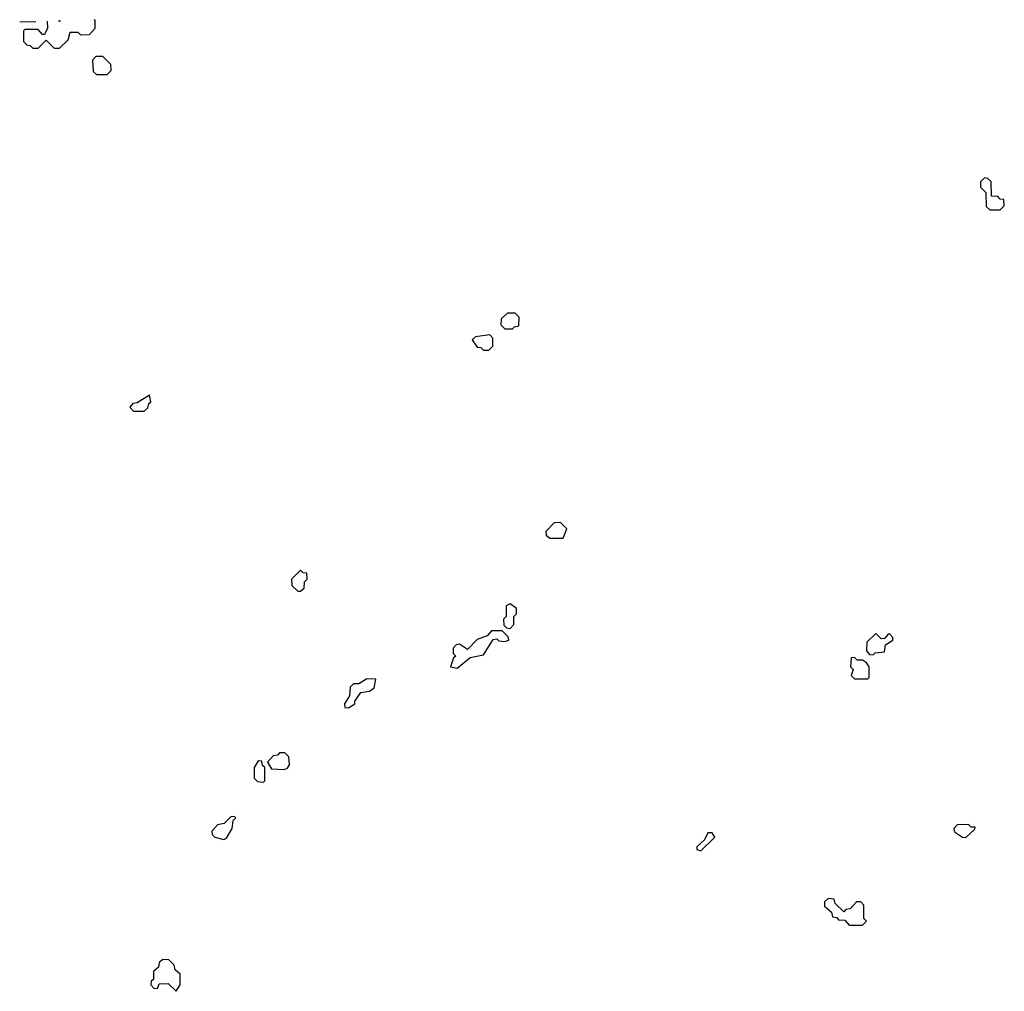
# Model space of a CAD drawing. Extents: x 2494118 to 2687960, y 757339 to 915227.
# Tile 364 of 364: x 2666665 to 2670380, y 911560 to 915227. Entities that reach past the tile are written whole.
import ezdxf

# ---------------------------------------------------------------- set-up
doc = ezdxf.new("R2010")
doc.units = 0

msp = doc.modelspace()

# ---------------------------------------------------------------- linework, layer by layer
at = {"layer": '0CON20XD'}
for points in [[(2666769, 915222.2), (2666770, 915195), (2666758.3, 915171.7), (2666751.7, 915171.7), (2666735, 915190), (2666685, 915190), (2666680, 915185), (2666680, 915145), (2666691.7, 915131.7), (2666705, 915130), (2666715, 915120), (2666735, 915120), (2666765, 915150), (2666795, 915120), (2666815, 915120), (2666848.3, 915151.7), (2666855, 915180), (2666885, 915180), (2666895, 915170), (2666928.3, 915171.7), (2666950, 915195), (2666950, 915225), (2666945.5, 915227.2)], [(2666818.6, 915223.6), (2666815, 915220), (2666811.1, 915223.4)], [(2666665, 915219.2), (2666725, 915220.9), (2666726.4, 915221)], [(2666995, 915020), (2667010, 915035), (2667008.3, 915058.3), (2666978.3, 915088.3), (2666951.7, 915088.3), (2666940, 915075), (2666941.7, 915031.7), (2666955, 915020), (2666995, 915020)], [(2670365, 914510), (2670380, 914525), (2670378.3, 914548.3), (2670365, 914550), (2670355, 914560), (2670331.7, 914561.7), (2670330, 914615), (2670318.3, 914628.3), (2670305, 914630), (2670290, 914615), (2670290, 914595), (2670310, 914575), (2670311.7, 914521.7), (2670325, 914510), (2670365, 914510)], [(2668525, 914060), (2668531.7, 914068.3), (2668548.3, 914071.7), (2668550, 914105), (2668535, 914120), (2668505, 914120), (2668481.7, 914098.3), (2668480, 914075), (2668495, 914060), (2668525, 914060)], [(2668435, 913980), (2668450, 913995), (2668450, 914025), (2668438.3, 914038.3), (2668385, 914030), (2668371.7, 914018.3), (2668391.7, 913991.7), (2668405, 913990), (2668415, 913980), (2668435, 913980)], [(2667135, 913750), (2667148.3, 913761.7), (2667151.7, 913778.3), (2667160, 913785), (2667155, 913810), (2667108.3, 913781.7), (2667091.7, 913778.3), (2667080, 913765), (2667095, 913750), (2667135, 913750)], [(2668715, 913270), (2668730, 913305), (2668705, 913330), (2668681.7, 913328.3), (2668650, 913295), (2668651.7, 913281.7), (2668665, 913270), (2668715, 913270)], [(2667725, 913070), (2667738.3, 913081.7), (2667740, 913105), (2667750, 913115), (2667748.3, 913138.3), (2667735, 913140), (2667725, 913150), (2667690, 913115), (2667691.7, 913091.7), (2667715, 913070), (2667725, 913070)], [(2668515, 912930), (2668530, 912945), (2668530, 912975), (2668540, 912985), (2668540, 913005), (2668515, 913022.5), (2668500, 913015), (2668500, 912975), (2668490, 912965), (2668491.7, 912941.7), (2668501.7, 912931.7), (2668515, 912930)], [(2668315, 912780), (2668365, 912820), (2668415, 912830), (2668451.7, 912888.3), (2668465, 912890), (2668473, 912883), (2668495, 912880), (2668510, 912885), (2668508.3, 912898.3), (2668485, 912920), (2668445, 912920), (2668428.3, 912901.7), (2668391.7, 912888.3), (2668355, 912850), (2668325, 912870), (2668311.7, 912868.3), (2668300, 912855), (2668300, 912835), (2668310, 912825), (2668301.7, 912818.3), (2668290, 912785), (2668315, 912780)], [(2669885, 912830), (2669893, 912837), (2669928.3, 912841.7), (2669931.7, 912868.3), (2669960, 912885), (2669960, 912895), (2669948.3, 912908.3), (2669941.7, 912908.3), (2669928.3, 912891.7), (2669915, 912890), (2669895, 912910), (2669861.7, 912878.3), (2669860, 912845), (2669871.7, 912831.7), (2669885, 912830)], [(2669865, 912740), (2669870, 912745), (2669870, 912785), (2669860, 912800), (2669845, 912810), (2669825, 912810), (2669815, 912820), (2669801.7, 912818.3), (2669800, 912785), (2669810, 912775), (2669801.7, 912751.7), (2669815, 912740), (2669865, 912740)], [(2667905, 912630), (2667930, 912645), (2667930, 912655), (2667951.7, 912688.3), (2667985, 912693.3), (2668002.5, 912705), (2668008.3, 912738.3), (2667975, 912740), (2667945, 912720), (2667925, 912720), (2667911.7, 912708.3), (2667910, 912675), (2667890, 912645), (2667891.7, 912631.7), (2667905, 912630)], [(2667663, 912397), (2667675, 912402.5), (2667682.5, 912415), (2667680, 912445), (2667665, 912460), (2667645, 912460), (2667638.3, 912451.7), (2667621.7, 912448.3), (2667600, 912425), (2667615, 912400), (2667663, 912397)], [(2667585, 912350), (2667590, 912355), (2667590, 912405), (2667581.7, 912411.7), (2667578.3, 912428.3), (2667565, 912430), (2667550, 912405), (2667550, 912365), (2667562.5, 912352.5), (2667585, 912350)], [(2667435, 912133.3), (2667445, 912137.5), (2667466.2, 912175), (2667470, 912205), (2667480, 912215), (2667475, 912220), (2667461.7, 912218.3), (2667437, 912193), (2667411.7, 912188.3), (2667390, 912165), (2667391.7, 912151.7), (2667401.7, 912141.7), (2667435, 912133.3)], [(2670235, 912140), (2670268.3, 912171.7), (2670270, 912180), (2670255, 912180), (2670245, 912190), (2670201.7, 912188.3), (2670190, 912175), (2670191.7, 912161.7), (2670221.7, 912141.7), (2670235, 912140)], [(2669235, 912090), (2669288.3, 912141.7), (2669278.3, 912158.3), (2669261.7, 912158.3), (2669248.3, 912131.7), (2669220, 912105), (2669220, 912095), (2669235, 912090)], [(2669845, 911810), (2669860, 911825), (2669850, 911835), (2669850, 911885), (2669838.3, 911898.3), (2669821.7, 911898.3), (2669798.3, 911871.7), (2669781.7, 911868.3), (2669775, 911860), (2669741.7, 911891.7), (2669738.3, 911908.3), (2669715, 911910), (2669701.7, 911898.3), (2669701.7, 911881.7), (2669728.3, 911858.3), (2669731.7, 911841.7), (2669748.3, 911838.3), (2669755, 911830), (2669778.3, 911828.3), (2669795, 911810), (2669845, 911810)], [(2667255, 911560), (2667270, 911585), (2667270, 911625), (2667251.7, 911641.7), (2667248.3, 911658.3), (2667228.3, 911678.3), (2667205, 911680), (2667191.7, 911668.3), (2667188.3, 911651.7), (2667170, 911635), (2667170, 911605), (2667161.7, 911598.3), (2667160, 911585), (2667171.7, 911571.7), (2667185, 911570), (2667191.7, 911588.3), (2667225, 911590), (2667255, 911560)]]:
    msp.add_lwpolyline(points, dxfattribs=at)

doc.saveas('drawing.dxf')
